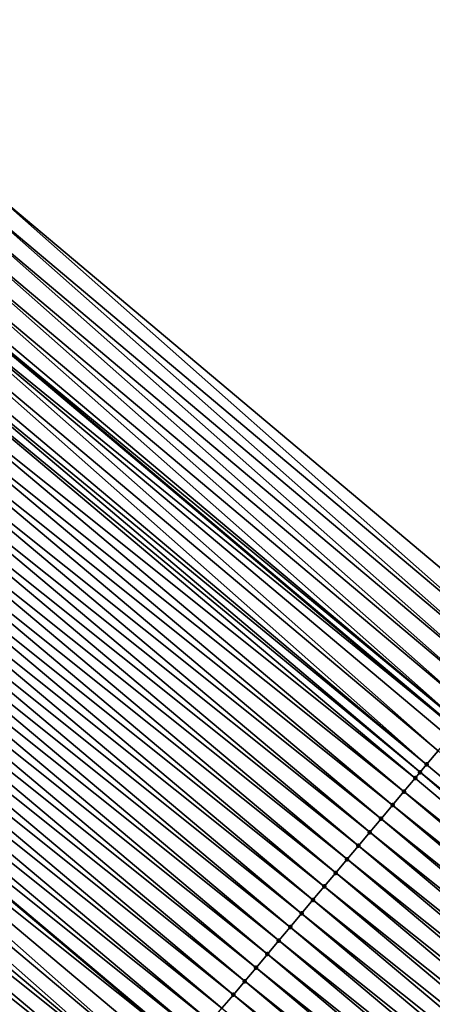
# Model space of a CAD drawing. Header units: feet. Extents: x 2007189 to 2022806, y 818621 to 837694.
# Tile 351 of 680: x 2015711 to 2015723, y 820013 to 820041. Entities that reach past the tile are written whole.
import ezdxf

# ---------------------------------------------------------------- set-up
doc = ezdxf.new("R2010")
doc.units = ezdxf.units.FT
doc.header["$MEASUREMENT"] = 0
for name, color, linetype, lineweight in [('EP_Travel Lane', 172, 'Continuous', 53), ('Road Shots', 141, 'Continuous', 100), ('Road X-Section', 40, 'Continuous', 13), ('STRIPING', 60, 'Continuous', 53)]:
    doc.layers.add(name, color=color, linetype=linetype, lineweight=lineweight)
doc.layers.add('I-77-MM17-21_SB-Surface-Border', color=7, linetype='Continuous')
doc.layers.add('I-77-MM17-21_SB-Surface-TIN', color=7, linetype='Continuous')

msp = doc.modelspace()

# ---------------------------------------------------------------- linework, layer by layer
at = {"layer": 'EP_Travel Lane'}
msp.add_polyline3d([(2015616.741094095, 820110.8309482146, 255.9642285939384), (2015632.038367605, 820097.9493019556, 256.2039738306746), (2015647.323448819, 820085.0801793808, 256.4357405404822), (2015662.625467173, 820072.2042372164, 256.6787347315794), (2015677.927200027, 820059.3285352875, 256.955127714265), (2015693.229016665, 820046.4527628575, 257.2217161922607), (2015708.530959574, 820033.5768841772, 257.4735372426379), (2015723.832899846, 820020.7010077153, 257.7256667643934), (2015739.134900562, 820007.8250803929, 257.9707285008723), (2015754.437269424, 819994.9488432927, 258.1727230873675), (2015769.739426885, 819982.0727840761, 258.3994499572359), (2015785.041418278, 819969.1968645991, 258.6456022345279), (2015800.343797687, 819956.3280257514, 258.8786010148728), (2015815.66086029, 819943.4708387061, 259.1643164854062)], dxfattribs=at)
at = {"layer": 'I-77-MM17-21_SB-Surface-Border', "color": 3, "linetype": 'Continuous', "lineweight": -3}
msp.add_polyline3d([(2015618.094874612, 820112.4372928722, 255.884433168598), (2015632.747671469, 820098.7910225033, 256.1675215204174), (2015648.677806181, 820086.6915968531, 256.3757903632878), (2015664.313272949, 820074.2118251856, 256.5713757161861), (2015679.626488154, 820061.3497516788, 256.8453437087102), (2015695.261391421, 820048.8704533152, 257.1067912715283), (2015710.57488318, 820036.0081475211, 257.3484328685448), (2015725.888384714, 820023.1458335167, 257.5889319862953), (2015741.523438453, 820010.666408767, 257.8327977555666), (2015756.515478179, 819997.4211295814, 258.0593628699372), (2015771.507195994, 819984.1761207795, 258.3235594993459), (2015786.820838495, 819971.3136883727, 258.5475850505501), (2015801.80948432, 819958.0731653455, 258.8288225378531), (2015816.483349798, 819944.4502775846, 259.1431098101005)], dxfattribs=at)
at = {"layer": 'I-77-MM17-21_SB-Surface-TIN', "color": 128, "linetype": 'Continuous', "lineweight": -3}
for points in [[(2015725.566631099, 820022.7631134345, 257.6091092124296), (2015710.57488318, 820036.0081475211, 257.3484328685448), (2015710.253151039, 820035.625409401, 257.3661000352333)], [(2015725.566631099, 820022.7631134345, 257.6091092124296), (2015725.888384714, 820023.1458335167, 257.5889319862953), (2015710.57488318, 820036.0081475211, 257.3484328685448)], [(2015725.244922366, 820022.3803556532, 257.6240404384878), (2015710.253151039, 820035.625409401, 257.3661000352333), (2015709.9314248, 820035.2426663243, 257.3830774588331)], [(2015725.244922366, 820022.3803556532, 257.6240404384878), (2015725.566631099, 820022.7631134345, 257.6091092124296), (2015710.253151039, 820035.625409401, 257.3661000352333)], [(2015724.923166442, 820021.9976375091, 257.6444873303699), (2015709.9314248, 820035.2426663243, 257.3830774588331), (2015709.609722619, 820034.8599030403, 257.3972429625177)], [(2015724.923166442, 820021.9976375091, 257.6444873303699), (2015725.244922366, 820022.3803556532, 257.6240404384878), (2015709.9314248, 820035.2426663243, 257.3830774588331)], [(2015724.601401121, 820021.614927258, 257.6660325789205), (2015709.609722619, 820034.8599030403, 257.3972429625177), (2015709.28795003, 820034.4771988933, 257.41963763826)], [(2015724.601401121, 820021.614927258, 257.6660325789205), (2015724.923166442, 820021.9976375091, 257.6444873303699), (2015709.609722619, 820034.8599030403, 257.3972429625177)], [(2015724.279530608, 820021.232305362, 257.699872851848), (2015709.28795003, 820034.4771988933, 257.41963763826), (2015708.966097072, 820034.0945622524, 257.45142606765)], [(2015724.279530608, 820021.232305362, 257.699872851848), (2015724.601401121, 820021.614927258, 257.6660325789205), (2015709.28795003, 820034.4771988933, 257.41963763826)], [(2015723.95778847, 820020.8495756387, 257.7187084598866), (2015708.966097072, 820034.0945622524, 257.45142606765), (2015708.644361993, 820033.7118265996, 257.4694365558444)], [(2015723.95778847, 820020.8495756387, 257.7187084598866), (2015724.279530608, 820021.232305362, 257.699872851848), (2015708.966097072, 820034.0945622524, 257.45142606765)], [(2015723.95778847, 820020.8495756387, 257.7187084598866), (2015708.644361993, 820033.7118265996, 257.4694365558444), (2015708.530959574, 820033.5768841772, 257.4735372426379)], [(2015708.322681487, 820033.3290451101, 257.4810686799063), (2015723.832899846, 820020.7010077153, 257.7256667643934), (2015708.530959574, 820033.5768841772, 257.4735372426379)], [(2015723.95778847, 820020.8495756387, 257.7187084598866), (2015708.530959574, 820033.5768841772, 257.4735372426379), (2015723.832899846, 820020.7010077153, 257.7256667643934)], [(2015723.314450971, 820020.0839929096, 257.7392244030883), (2015708.322681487, 820033.3290451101, 257.4810686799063), (2015708.001073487, 820032.9462027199, 257.4842262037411)], [(2015723.636054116, 820020.4668393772, 257.7366342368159), (2015723.832899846, 820020.7010077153, 257.7256667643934), (2015708.322681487, 820033.3290451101, 257.4810686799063)], [(2015723.314450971, 820020.0839929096, 257.7392244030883), (2015723.636054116, 820020.4668393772, 257.7366342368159), (2015708.322681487, 820033.3290451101, 257.4810686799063)], [(2015722.992830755, 820019.70116078, 257.7438097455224), (2015708.001073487, 820032.9462027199, 257.4842262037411), (2015707.679472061, 820032.5633548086, 257.4866154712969)], [(2015722.992830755, 820019.70116078, 257.7438097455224), (2015723.314450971, 820020.0839929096, 257.7392244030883), (2015708.001073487, 820032.9462027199, 257.4842262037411)], [(2015722.806949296, 820019.4798713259, 257.7447117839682), (2015707.531610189, 820032.3873166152, 257.4867250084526), (2015707.357895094, 820032.1804863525, 257.4861457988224)], [(2015722.992830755, 820019.70116078, 257.7438097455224), (2015707.679472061, 820032.5633548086, 257.4866154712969), (2015707.531610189, 820032.3873166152, 257.4867250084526)], [(2015722.806949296, 820019.4798713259, 257.7447117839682), (2015722.992830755, 820019.70116078, 257.7438097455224), (2015707.531610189, 820032.3873166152, 257.4867250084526)], [(2015722.671244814, 820019.3182998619, 257.7443890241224), (2015707.357895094, 820032.1804863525, 257.4861457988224), (2015707.036332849, 820031.7976055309, 257.4839554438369)], [(2015722.671244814, 820019.3182998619, 257.7443890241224), (2015722.806949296, 820019.4798713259, 257.7447117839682), (2015707.357895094, 820032.1804863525, 257.4861457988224)], [(2015722.349683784, 820018.9354180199, 257.7420566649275), (2015707.036332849, 820031.7976055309, 257.4839554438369), (2015706.714774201, 820031.414721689, 257.4813447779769)], [(2015722.349683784, 820018.9354180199, 257.7420566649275), (2015722.671244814, 820019.3182998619, 257.7443890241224), (2015707.036332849, 820031.7976055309, 257.4839554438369)], [(2015722.028131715, 820018.5525286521, 257.738677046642), (2015706.714774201, 820031.414721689, 257.4813447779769), (2015706.393214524, 820031.0318387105, 257.4788542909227)], [(2015722.028131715, 820018.5525286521, 257.738677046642), (2015722.349683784, 820018.9354180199, 257.7420566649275), (2015706.714774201, 820031.414721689, 257.4813447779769)], [(2015721.706577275, 820018.1696412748, 257.7355744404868), (2015706.393214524, 820031.0318387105, 257.4788542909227), (2015706.071649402, 820030.6489603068, 257.4770003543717)], [(2015721.706577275, 820018.1696412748, 257.7355744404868), (2015722.028131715, 820018.5525286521, 257.738677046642), (2015706.393214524, 820031.0318387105, 257.4788542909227)], [(2015721.385021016, 820017.786755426, 257.7326845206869), (2015706.071649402, 820030.6489603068, 257.4770003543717), (2015705.750098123, 820030.2660702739, 257.4735282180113)], [(2015721.385021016, 820017.786755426, 257.7326845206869), (2015721.706577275, 820018.1696412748, 257.7355744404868), (2015706.071649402, 820030.6489603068, 257.4770003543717)], [(2015721.063472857, 820017.403862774, 257.7288478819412), (2015705.750098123, 820030.2660702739, 257.4735282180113), (2015705.428536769, 820029.8831887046, 257.4712337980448)], [(2015721.063472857, 820017.403862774, 257.7288478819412), (2015721.385021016, 820017.786755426, 257.7326845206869), (2015705.750098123, 820030.2660702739, 257.4735282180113)], [(2015720.741913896, 820017.0209791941, 257.7262737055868), (2015705.428536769, 820029.8831887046, 257.4712337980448), (2015705.106976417, 820029.5003062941, 257.4688223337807)], [(2015720.741913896, 820017.0209791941, 257.7262737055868), (2015721.063472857, 820017.403862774, 257.7288478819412), (2015705.428536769, 820029.8831887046, 257.4712337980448)], [(2015720.420361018, 820016.6380905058, 257.7229886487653), (2015705.106976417, 820029.5003062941, 257.4688223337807), (2015704.785435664, 820029.1174074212, 257.4641200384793)], [(2015720.420361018, 820016.6380905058, 257.7229886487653), (2015720.741913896, 820017.0209791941, 257.7262737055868), (2015705.106976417, 820029.5003062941, 257.4688223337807)], [(2015720.098814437, 820016.2551965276, 257.7189674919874), (2015704.785435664, 820029.1174074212, 257.4641200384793), (2015704.463882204, 820028.7345192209, 257.4609029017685)], [(2015720.098814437, 820016.2551965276, 257.7189674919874), (2015720.420361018, 820016.6380905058, 257.7229886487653), (2015704.785435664, 820029.1174074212, 257.4641200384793)], [(2015719.777266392, 820015.8723037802, 257.7151175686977), (2015704.463882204, 820028.7345192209, 257.4609029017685), (2015704.142305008, 820028.3516509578, 257.4604601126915)], [(2015719.777266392, 820015.8723037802, 257.7151175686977), (2015720.098814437, 820016.2551965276, 257.7189674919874), (2015704.463882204, 820028.7345192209, 257.4609029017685)], [(2015719.455704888, 820015.4894223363, 257.7128406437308), (2015704.142305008, 820028.3516509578, 257.4604601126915), (2015703.820733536, 820027.9687778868, 257.4593482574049)], [(2015719.455704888, 820015.4894223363, 257.7128406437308), (2015719.777266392, 820015.8723037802, 257.7151175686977), (2015704.142305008, 820028.3516509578, 257.4604601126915)], [(2015719.134145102, 820015.106539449, 257.7103628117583), (2015703.820733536, 820027.9687778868, 257.4593482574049), (2015703.499179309, 820027.5858903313, 257.4562208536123)], [(2015719.134145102, 820015.106539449, 257.7103628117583), (2015719.455704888, 820015.4894223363, 257.7128406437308), (2015703.820733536, 820027.9687778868, 257.4593482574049)], [(2015718.812587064, 820014.723655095, 257.7076808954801), (2015703.499179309, 820027.5858903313, 257.4562208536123), (2015703.177619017, 820027.20300787, 257.4538023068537)], [(2015718.812587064, 820014.723655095, 257.7076808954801), (2015719.134145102, 820015.106539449, 257.7103628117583), (2015703.499179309, 820027.5858903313, 257.4562208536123)], [(2015718.491042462, 820014.3407594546, 257.7034284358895), (2015703.177619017, 820027.20300787, 257.4538023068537), (2015702.856042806, 820026.8201387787, 257.4532442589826)], [(2015718.491042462, 820014.3407594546, 257.7034284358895), (2015718.812587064, 820014.723655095, 257.7076808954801), (2015703.177619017, 820027.20300787, 257.4538023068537)], [(2015718.169489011, 820013.9578712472, 257.7002103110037), (2015702.856042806, 820026.8201387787, 257.4532442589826), (2015702.534460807, 820026.4372745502, 257.4533629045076)], [(2015718.169489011, 820013.9578712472, 257.7002103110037), (2015718.491042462, 820014.3407594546, 257.7034284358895), (2015702.856042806, 820026.8201387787, 257.4532442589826)], [(2015717.847920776, 820013.5749954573, 257.6987201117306), (2015702.534460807, 820026.4372745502, 257.4533629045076), (2015702.212892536, 820026.0543987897, 257.4518768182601)], [(2015717.847920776, 820013.5749954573, 257.6987201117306), (2015718.169489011, 820013.9578712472, 257.7002103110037), (2015702.534460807, 820026.4372745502, 257.4533629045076)], [(2015717.526360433, 820013.1921130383, 257.6963074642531), (2015702.212892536, 820026.0543987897, 257.4518768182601), (2015701.891325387, 820025.6715220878, 257.4502597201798)], [(2015717.526360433, 820013.1921130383, 257.6963074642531), (2015717.847920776, 820013.5749954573, 257.6987201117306), (2015702.212892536, 820026.0543987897, 257.4518768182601)], [(2015717.204797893, 820012.8092324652, 257.6941516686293), (2015701.891325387, 820025.6715220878, 257.4502597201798), (2015701.569768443, 820025.2886368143, 257.4474498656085)], [(2015717.204797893, 820012.8092324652, 257.6941516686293), (2015717.526360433, 820013.1921130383, 257.6963074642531), (2015701.891325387, 820025.6715220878, 257.4502597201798)], [(2015716.883238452, 820012.4263492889, 257.691633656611), (2015701.569768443, 820025.2886368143, 257.4474498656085), (2015701.248210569, 820024.9057523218, 257.4447486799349)], [(2015716.883238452, 820012.4263492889, 257.691633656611), (2015717.204797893, 820012.8092324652, 257.6941516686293), (2015701.569768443, 820025.2886368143, 257.4474498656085)], [(2015716.561679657, 820012.0434655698, 257.6890400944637), (2015701.248210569, 820024.9057523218, 257.4447486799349), (2015700.926726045, 820024.5228059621, 257.4334594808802)], [(2015716.561679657, 820012.0434655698, 257.6890400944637), (2015716.883238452, 820012.4263492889, 257.691633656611), (2015701.248210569, 820024.9057523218, 257.4447486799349)], [(2015700.605205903, 820024.1398900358, 257.4263630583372), (2015716.240163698, 820011.660545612, 257.6814249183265), (2015700.926726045, 820024.5228059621, 257.4334594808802)], [(2015716.561679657, 820012.0434655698, 257.6890400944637), (2015700.926726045, 820024.5228059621, 257.4334594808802), (2015716.240163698, 820011.660545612, 257.6814249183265)], [(2015715.597072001, 820010.8947566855, 257.6732264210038), (2015700.605205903, 820024.1398900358, 257.4263630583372), (2015700.283628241, 820023.7570221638, 257.425974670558)], [(2015715.91866576, 820011.2776110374, 257.6717333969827), (2015716.240163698, 820011.660545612, 257.6814249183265), (2015700.605205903, 820024.1398900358, 257.4263630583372)], [(2015715.597072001, 820010.8947566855, 257.6732264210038), (2015715.91866576, 820011.2776110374, 257.6717333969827), (2015700.605205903, 820024.1398900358, 257.4263630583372)], [(2015715.275488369, 820010.511893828, 257.673535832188), (2015700.283628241, 820023.7570221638, 257.425974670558), (2015699.962027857, 820023.3741733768, 257.4282420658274)], [(2015715.275488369, 820010.511893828, 257.673535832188), (2015715.597072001, 820010.8947566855, 257.6732264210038), (2015700.283628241, 820023.7570221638, 257.425974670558)], [(2015715.275488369, 820010.511893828, 257.673535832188), (2015699.962027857, 820023.3741733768, 257.4282420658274), (2015699.640449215, 820022.9913063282, 257.4279682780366)], [(2015714.953917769, 820010.1290200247, 257.6723220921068), (2015699.640449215, 820022.9913063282, 257.4279682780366), (2015699.318884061, 820022.60842795, 257.4261179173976)], [(2015714.953917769, 820010.1290200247, 257.6723220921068), (2015715.275488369, 820010.511893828, 257.673535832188), (2015699.640449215, 820022.9913063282, 257.4279682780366)], [(2015714.632353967, 820009.7461405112, 257.6703137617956), (2015699.318884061, 820022.60842795, 257.4261179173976), (2015698.997311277, 820022.2255559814, 257.4251594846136)], [(2015714.632353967, 820009.7461405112, 257.6703137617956), (2015714.953917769, 820010.1290200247, 257.6723220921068), (2015699.318884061, 820022.60842795, 257.4261179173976)], [(2015714.310787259, 820009.3632634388, 257.6686451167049), (2015698.997311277, 820022.2255559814, 257.4251594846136), (2015698.675739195, 820021.842683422, 257.4241188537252)], [(2015714.310787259, 820009.3632634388, 257.6686451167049), (2015714.632353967, 820009.7461405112, 257.6703137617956), (2015698.997311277, 820022.2255559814, 257.4251594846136)], [(2015713.66762914, 820008.597530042, 257.6681950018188), (2015698.675739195, 820021.842683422, 257.4241188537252), (2015698.354151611, 820021.4598238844, 257.4248902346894)], [(2015713.66762914, 820008.597530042, 257.6681950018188), (2015713.989211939, 820008.9803936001, 257.6679830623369), (2015698.675739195, 820021.842683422, 257.4241188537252)], [(2015713.989211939, 820008.9803936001, 257.6679830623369), (2015714.310787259, 820009.3632634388, 257.6686451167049), (2015698.675739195, 820021.842683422, 257.4241188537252)], [(2015713.66762914, 820008.597530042, 257.6681950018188), (2015698.354151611, 820021.4598238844, 257.4248902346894), (2015698.032574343, 820021.076955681, 257.4244557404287)], [(2015713.346052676, 820008.2146611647, 257.6676667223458), (2015698.032574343, 820021.076955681, 257.4244557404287), (2015697.71099787, 820020.6940868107, 257.4239284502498)], [(2015713.346052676, 820008.2146611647, 257.6676667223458), (2015713.66762914, 820008.597530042, 257.6681950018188), (2015698.032574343, 820021.076955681, 257.4244557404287)], [(2015713.0244732, 820007.8317948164, 257.667490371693), (2015697.71099787, 820020.6940868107, 257.4239284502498), (2015697.38941929, 820020.3112197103, 257.4236474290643)], [(2015713.0244732, 820007.8317948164, 257.667490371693), (2015713.346052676, 820008.2146611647, 257.6676667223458), (2015697.71099787, 820020.6940868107, 257.4239284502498)], [(2015712.702899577, 820007.448923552, 257.666629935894), (2015697.38941929, 820020.3112197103, 257.4236474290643), (2015697.067845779, 820019.9283483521, 257.4227739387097)], [(2015712.702899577, 820007.448923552, 257.666629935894), (2015713.0244732, 820007.8317948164, 257.667490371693), (2015697.38941929, 820020.3112197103, 257.4236474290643)], [(2015738.306414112, 820006.8387780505, 257.9747474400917), (2015723.314450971, 820020.0839929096, 257.7392244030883), (2015722.992830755, 820019.70116078, 257.7438097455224)], [(2015712.381325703, 820007.0660524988, 257.665798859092), (2015697.067845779, 820019.9283483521, 257.4227739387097), (2015696.746259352, 820019.5454878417, 257.4234099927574)], [(2015712.381325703, 820007.0660524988, 257.665798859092), (2015712.702899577, 820007.448923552, 257.666629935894), (2015697.067845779, 820019.9283483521, 257.4227739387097)], [(2015712.059761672, 820006.6831731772, 257.6638172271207), (2015696.746259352, 820019.5454878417, 257.4234099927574), (2015696.424697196, 820019.1626069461, 257.4212093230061)], [(2015712.059761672, 820006.6831731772, 257.6638172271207), (2015712.381325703, 820007.0660524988, 257.665798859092), (2015696.746259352, 820019.5454878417, 257.4234099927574)], [(2015738.306414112, 820006.8387780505, 257.9747474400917), (2015722.992830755, 820019.70116078, 257.7438097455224), (2015722.806949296, 820019.4798713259, 257.7447117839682)], [(2015737.984840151, 820006.4559070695, 257.9739263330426), (2015722.671244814, 820019.3182998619, 257.7443890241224), (2015722.349683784, 820018.9354180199, 257.7420566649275)], [(2015737.984840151, 820006.4559070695, 257.9739263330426), (2015722.806949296, 820019.4798713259, 257.7447117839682), (2015722.671244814, 820019.3182998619, 257.7443890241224)], [(2015737.984840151, 820006.4559070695, 257.9739263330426), (2015738.306414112, 820006.8387780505, 257.9747474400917), (2015722.806949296, 820019.4798713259, 257.7447117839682)], [(2015711.738196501, 820006.300294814, 257.661968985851), (2015696.424697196, 820019.1626069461, 257.4212093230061), (2015696.10312447, 820018.7797349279, 257.4202439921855)], [(2015711.738196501, 820006.300294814, 257.661968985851), (2015712.059761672, 820006.6831731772, 257.6638172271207), (2015696.424697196, 820019.1626069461, 257.4212093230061)], [(2015711.416634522, 820005.9174137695, 257.6597475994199), (2015711.738196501, 820006.300294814, 257.661968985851), (2015696.10312447, 820018.7797349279, 257.4202439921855)], [(2015737.663289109, 820006.073016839, 257.9704266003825), (2015722.349683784, 820018.9354180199, 257.7420566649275), (2015722.028131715, 820018.5525286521, 257.738677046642)], [(2015737.663289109, 820006.073016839, 257.9704266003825), (2015737.984840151, 820006.4559070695, 257.9739263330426), (2015722.349683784, 820018.9354180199, 257.7420566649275)], [(2015737.341740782, 820005.6901243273, 257.9666094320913), (2015722.028131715, 820018.5525286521, 257.738677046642), (2015721.706577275, 820018.1696412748, 257.7355744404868)], [(2015737.341740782, 820005.6901243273, 257.9666094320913), (2015737.663289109, 820006.073016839, 257.9704266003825), (2015722.028131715, 820018.5525286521, 257.738677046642)], [(2015737.020183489, 820005.3072393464, 257.9638402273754), (2015721.706577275, 820018.1696412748, 257.7355744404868), (2015721.385021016, 820017.786755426, 257.7326845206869)], [(2015737.020183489, 820005.3072393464, 257.9638402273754), (2015737.341740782, 820005.6901243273, 257.9666094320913), (2015721.706577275, 820018.1696412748, 257.7355744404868)], [(2015736.698614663, 820004.9243640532, 257.9624190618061), (2015721.385021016, 820017.786755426, 257.7326845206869), (2015721.063472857, 820017.403862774, 257.7288478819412)], [(2015736.698614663, 820004.9243640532, 257.9624190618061), (2015737.020183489, 820005.3072393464, 257.9638402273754), (2015721.385021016, 820017.786755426, 257.7326845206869)], [(2015736.377058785, 820004.5414778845, 257.9594845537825), (2015721.063472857, 820017.403862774, 257.7288478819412), (2015720.741913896, 820017.0209791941, 257.7262737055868)], [(2015736.377058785, 820004.5414778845, 257.9594845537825), (2015736.698614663, 820004.9243640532, 257.9624190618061), (2015721.063472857, 820017.403862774, 257.7288478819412)], [(2015736.055504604, 820004.1585902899, 257.9563516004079), (2015720.741913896, 820017.0209791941, 257.7262737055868), (2015720.420361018, 820016.6380905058, 257.7229886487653)], [(2015736.055504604, 820004.1585902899, 257.9563516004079), (2015736.377058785, 820004.5414778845, 257.9594845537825), (2015720.741913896, 820017.0209791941, 257.7262737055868)], [(2015735.733963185, 820003.7756919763, 257.9517270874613), (2015720.420361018, 820016.6380905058, 257.7229886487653), (2015720.098814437, 820016.2551965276, 257.7189674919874)], [(2015735.733963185, 820003.7756919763, 257.9517270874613), (2015736.055504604, 820004.1585902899, 257.9563516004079), (2015720.420361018, 820016.6380905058, 257.7229886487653)], [(2015735.412427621, 820003.3927887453, 257.9464182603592), (2015720.098814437, 820016.2551965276, 257.7189674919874), (2015719.777266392, 820015.8723037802, 257.7151175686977)], [(2015735.412427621, 820003.3927887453, 257.9464182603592), (2015735.733963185, 820003.7756919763, 257.9517270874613), (2015720.098814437, 820016.2551965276, 257.7189674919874)], [(2015735.090872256, 820003.0099021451, 257.9434237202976), (2015719.777266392, 820015.8723037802, 257.7151175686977), (2015719.455704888, 820015.4894223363, 257.7128406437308)], [(2015735.090872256, 820003.0099021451, 257.9434237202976), (2015735.412427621, 820003.3927887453, 257.9464182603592), (2015719.777266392, 820015.8723037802, 257.7151175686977)], [(2015734.769300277, 820002.6270294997, 257.9423710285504), (2015719.455704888, 820015.4894223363, 257.7128406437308), (2015719.134145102, 820015.106539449, 257.7103628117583)], [(2015734.769300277, 820002.6270294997, 257.9423710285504), (2015735.090872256, 820003.0099021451, 257.9434237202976), (2015719.455704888, 820015.4894223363, 257.7128406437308)], [(2015734.447733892, 820002.2441521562, 257.940664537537), (2015719.134145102, 820015.106539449, 257.7103628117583), (2015718.812587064, 820014.723655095, 257.7076808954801)], [(2015734.447733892, 820002.2441521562, 257.940664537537), (2015734.769300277, 820002.6270294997, 257.9423710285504), (2015719.134145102, 820015.106539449, 257.7103628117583)], [(2015734.12618109, 820001.8612634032, 257.9373704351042), (2015718.812587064, 820014.723655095, 257.7076808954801), (2015718.491042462, 820014.3407594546, 257.7034284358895)], [(2015734.12618109, 820001.8612634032, 257.9373704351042), (2015734.447733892, 820002.2441521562, 257.940664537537), (2015718.812587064, 820014.723655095, 257.7076808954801)], [(2015733.804629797, 820001.4783733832, 257.933899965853), (2015718.491042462, 820014.3407594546, 257.7034284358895), (2015718.169489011, 820013.9578712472, 257.7002103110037)], [(2015733.804629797, 820001.4783733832, 257.933899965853), (2015734.12618109, 820001.8612634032, 257.9373704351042), (2015718.491042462, 820014.3407594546, 257.7034284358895)], [(2015733.483062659, 820001.0954966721, 257.9322815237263), (2015718.169489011, 820013.9578712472, 257.7002103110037), (2015717.847920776, 820013.5749954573, 257.6987201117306)], [(2015733.483062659, 820001.0954966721, 257.9322815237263), (2015733.804629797, 820001.4783733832, 257.933899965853), (2015718.169489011, 820013.9578712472, 257.7002103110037)], [(2015733.161495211, 820000.712620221, 257.9306992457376), (2015717.847920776, 820013.5749954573, 257.6987201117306), (2015717.526360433, 820013.1921130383, 257.6963074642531)], [(2015733.161495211, 820000.712620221, 257.9306992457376), (2015733.483062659, 820001.0954966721, 257.9322815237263), (2015717.847920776, 820013.5749954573, 257.6987201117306)], [(2015732.83993036, 820000.3297415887, 257.9288134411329), (2015717.526360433, 820013.1921130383, 257.6963074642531), (2015717.204797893, 820012.8092324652, 257.6941516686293)], [(2015732.83993036, 820000.3297415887, 257.9288134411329), (2015733.161495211, 820000.712620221, 257.9306992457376), (2015717.526360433, 820013.1921130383, 257.6963074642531)]]:
    msp.add_3dface(points, dxfattribs=at)
at = {"layer": 'Road Shots', "lineweight": 100}
for p in [(2015722.992830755, 820019.70116078, 257.7438097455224), (2015722.671244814, 820019.3182998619, 257.7443890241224), (2015722.806949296, 820019.4798713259, 257.7447117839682), (2015722.349683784, 820018.9354180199, 257.7420566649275), (2015722.028131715, 820018.5525286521, 257.738677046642), (2015721.706577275, 820018.1696412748, 257.7355744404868), (2015721.385021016, 820017.786755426, 257.7326845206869), (2015721.063472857, 820017.403862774, 257.7288478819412), (2015720.741913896, 820017.0209791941, 257.7262737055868), (2015720.420361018, 820016.6380905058, 257.7229886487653), (2015720.098814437, 820016.2551965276, 257.7189674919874), (2015719.777266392, 820015.8723037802, 257.7151175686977), (2015719.455704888, 820015.4894223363, 257.7128406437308), (2015719.134145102, 820015.106539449, 257.7103628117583), (2015718.812587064, 820014.723655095, 257.7076808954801), (2015718.491042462, 820014.3407594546, 257.7034284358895), (2015718.169489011, 820013.9578712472, 257.7002103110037), (2015717.847920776, 820013.5749954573, 257.6987201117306), (2015717.526360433, 820013.1921130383, 257.6963074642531)]:
    msp.add_point(p, dxfattribs=at)
at = {"layer": 'Road X-Section', "extrusion": (0.7656823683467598, -0.6431218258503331, 0.01117264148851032), "elevation": 1016033.867317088, "flags": 128}
msp.add_lwpolyline([(1924354.688495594, -11094.88570508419), (1924354.188495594, -11094.86552659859), (1924353.688495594, -11094.85059444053), (1924353.188495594, -11094.83014627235), (1924352.688495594, -11094.80859967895), (1924352.188495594, -11094.77475729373), (1924351.688495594, -11094.75592050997), (1924351.188495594, -11094.73799361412), (1924350.688495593, -11094.73540328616), (1924350.188495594, -11094.73081765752), (1924349.899495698, -11094.72991556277), (1924349.688495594, -11094.73023834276), (1924349.188495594, -11094.73257084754), (1924348.688495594, -11094.73595067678), (1924348.188495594, -11094.7390534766), (1924347.688495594, -11094.74194357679), (1924347.188495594, -11094.74578045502), (1924346.688495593, -11094.74835479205), (1924346.188495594, -11094.75164005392), (1924345.688495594, -11094.7556614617), (1924345.188495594, -11094.7595116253), (1924344.688495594, -11094.7617886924), (1924344.188495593, -11094.76426667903), (1924343.688495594, -11094.76694876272), (1924343.188495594, -11094.77120148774), (1924342.688495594, -11094.7744198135), (1924342.188495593, -11094.77591010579), (1924341.688495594, -11094.77832290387), (1924341.188495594, -11094.78047883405), (1924340.688495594, -11094.78299700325), (1924340.188495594, -11094.78559072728), (1924339.688495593, -11094.79320637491), (1924339.188495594, -11094.80289850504), (1924338.688495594, -11094.80140538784), (1924338.188495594, -11094.80109595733), (1924337.688495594, -11094.80230977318), (1924337.188495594, -11094.80431822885), (1924336.688495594, -11094.8059869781), (1924336.188495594, -11094.80664907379), (1924335.688495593, -11094.80643712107), (1924335.188495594, -11094.80696543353), (1924334.688495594, -11094.80714179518), (1924334.188495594, -11094.80800228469), (1924333.688495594, -11094.80883341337), (1924333.188495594, -11094.81081516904), (1924332.688495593, -11094.81266352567), (1924332.188495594, -11094.81488505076), (1924331.688495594, -11094.81807549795), (1924331.188495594, -11094.82109289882), (1924330.688495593, -11094.8231985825), (1924330.188495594, -11094.82562870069), (1924329.688495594, -11094.82771110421), (1924329.188495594, -11094.83008857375), (1924329.023876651, -11094.83053679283), (1924328.688495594, -11094.83349613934), (1924328.188495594, -11094.83964930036), (1924327.688495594, -11094.84723507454), (1924327.188495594, -11094.86098530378), (1924326.688495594, -11094.86900814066), (1924326.340162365, -11094.88276772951), (1924326.188495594, -11094.8904763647), (1924325.688495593, -11094.9146003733), (1924325.188495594, -11094.93900290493), (1924324.688495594, -11094.95326989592), (1924324.188495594, -11094.96543491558), (1924323.688495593, -11094.98767479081), (1924323.188495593, -11095.00509758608), (1924322.688495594, -11095.02412580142), (1924322.188495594, -11095.04661639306), (1924321.963971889, -11095.05629441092)], dxfattribs=at)
at = {"layer": 'STRIPING'}
msp.add_polyline3d([(2015624.37286791, 820088.8480514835, 256.3092863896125), (2015639.672210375, 820075.9724899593, 256.531018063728), (2015654.985924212, 820063.1099976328, 256.746702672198), (2015670.299633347, 820050.2475092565, 256.9629376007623), (2015685.613210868, 820037.3851314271, 257.1945549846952), (2015700.926726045, 820024.5228059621, 257.4334594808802), (2015716.240163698, 820011.660545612, 257.6814249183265), (2015731.553795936, 819998.798121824, 257.9066475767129), (2015746.86750359, 819985.935634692, 258.1230548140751), (2015762.181316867, 819973.0730588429, 258.3271174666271), (2015777.494960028, 819960.2106258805, 258.5510634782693), (2015792.809246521, 819947.3495593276, 258.7559124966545), (2015808.12655468, 819934.4921661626, 259.0159494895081), (2015823.4437235, 819921.6348899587, 259.2905596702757)], dxfattribs=at)

doc.saveas('drawing.dxf')
